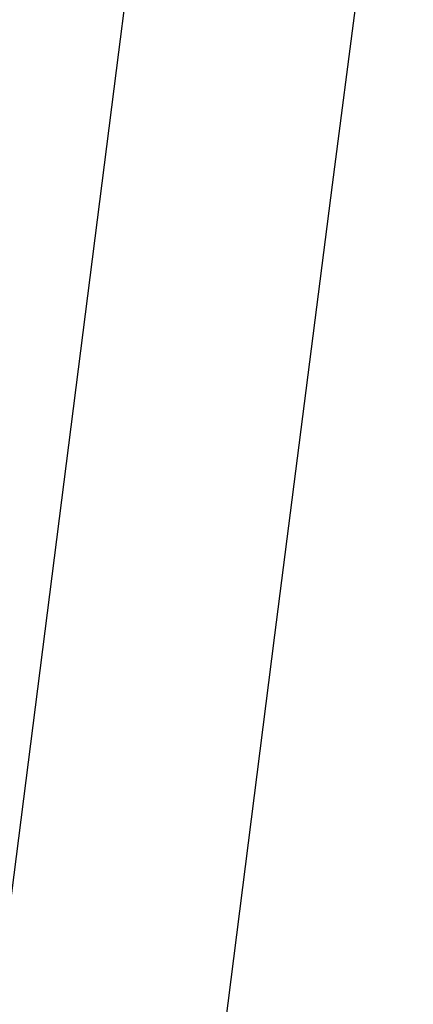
# Model space of a CAD drawing. Header units: metres. Extents: x 209848 to 209928, y 1182430 to 1182563.
# Tile 776 of 1056: x 209853.3553 to 209853.4413, y 1182490.9578 to 1182491.1731. Entities that reach past the tile are written whole.
import ezdxf

# ---------------------------------------------------------------- set-up
doc = ezdxf.new("R2010")
doc.units = ezdxf.units.M
doc.header["$MEASUREMENT"] = 0
doc.linetypes.add('DGN Style 2', pattern=[15.036391, 9.021834, -6.014556])
doc.layers.get('0').update_dxf_attribs({"color": 254})

# ---------------------------------------------------------------- blocks, each defined once
blk = doc.blocks.new('*U9')
at = {"color": 40, "linetype": 'Continuous'}
for p, q in [((2.09158, -7.82568), (2.07878, -7.92412)), ((2.07878, -7.92412), (2.06618, -8.02257)), ((2.06618, -8.02257), (2.05374, -8.1212))]:
    blk.add_line(p, q, dxfattribs=at)
blk = doc.blocks.new('ATTEMP')
at = {"color": 5, "linetype": 'Continuous', "flags": 128}
blk.add_lwpolyline([(-6.79249, -11.02388), (-6.77447, -10.78245), (-6.75549, -10.54114), (-6.73553, -10.29995), (-6.71457, -10.0589), (-6.69261, -9.81797), (-6.66962, -9.57716), (-6.64559, -9.33649), (-6.62051, -9.09594), (-6.59437, -8.85552), (-6.56716, -8.61522), (-6.53886, -8.37506), (-6.50947, -8.13502), (-6.47898, -7.89511), (-6.44737, -7.65532), (-6.41465, -7.41567)], dxfattribs=at)
at = {"color": 3, "linetype": 'Continuous'}
blk.add_blockref('*U9', (-8.51117, 0), dxfattribs=at)

msp = doc.modelspace()

# ---------------------------------------------------------------- block references
at = {"color": 1, "linetype": 'DGN Style 2'}
msp.add_blockref('ATTEMP', (209859.85591, 1182499.06107), dxfattribs=at)

doc.saveas('drawing.dxf')
